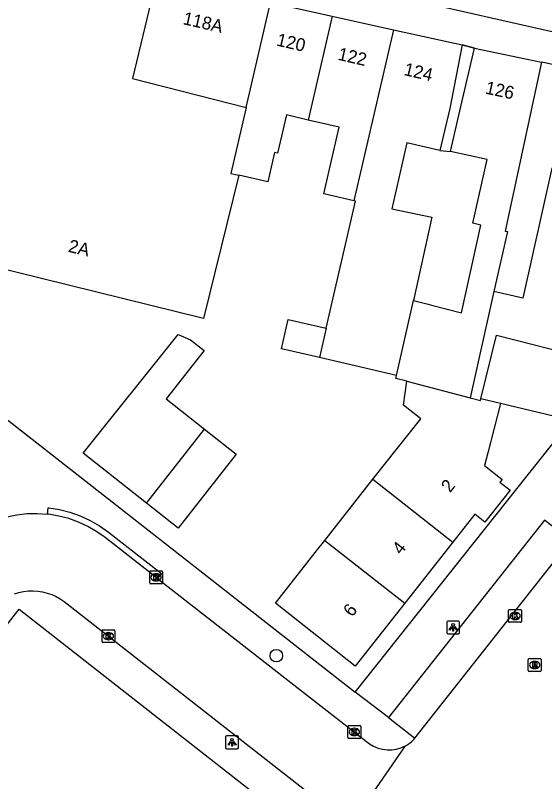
# Model space of a CAD drawing. Extents: x 159888 to 160757, y 384031 to 384746.
# Drawn here: x 160309.4 to 160350.6, y 384392.1 to 384451.7 of the extents above; entities that cross this region are included whole.
import ezdxf

# ---------------------------------------------------------------- set-up
doc = ezdxf.new("R2010")
doc.units = 0
for name, color, linetype in [('IMGEO_Boom', 7, 'Continuous'), ('IMGEO_Kolk', 7, 'Continuous'), ('IMGEO_Lichtpunt', 7, 'Continuous'), ('IMGEO_Pand', 7, 'Continuous'), ('IMGEO_Pand_nummerreeks', 7, 'Continuous'), ('IMGEO_Pand_overbouw', 7, 'Continuous'), ('IMGEO_Rijbaan_lokaal_open', 7, 'Continuous'), ('IMGEO_Rioolput', 7, 'Continuous'), ('IMGEO_Voetpad_open', 7, 'Continuous')]:
    doc.layers.add(name, color=color, linetype=linetype)

msp = doc.modelspace()

# ---------------------------------------------------------------- linework, layer by layer
at = {"layer": 'IMGEO_Boom'}
msp.add_circle((160329.741, 384401.903), 0.489, dxfattribs=at)
at = {"layer": 'IMGEO_Kolk'}
for p, q in [((160319.885, 384407.573), (160319.885, 384408.425)), ((160319.96, 384408.499), (160320.812, 384408.499)), ((160320.373, 384408.279), (160320.398, 384408.279)), ((160320.886, 384408.425), (160320.886, 384407.573)), ((160320.812, 384407.499), (160319.96, 384407.499)), ((160320.396, 384407.719), (160320.371, 384407.719)), ((160347.832, 384404.577), (160347.832, 384405.429)), ((160347.907, 384405.503), (160348.759, 384405.503)), ((160348.32, 384405.283), (160348.345, 384405.283)), ((160348.833, 384405.429), (160348.833, 384404.577)), ((160348.759, 384404.503), (160347.907, 384404.503)), ((160348.343, 384404.723), (160348.318, 384404.723)), ((160316.172, 384402.998), (160316.172, 384403.85)), ((160316.247, 384403.924), (160317.099, 384403.924)), ((160317.173, 384403.85), (160317.173, 384402.998)), ((160316.66, 384403.704), (160316.685, 384403.704)), ((160317.099, 384402.924), (160316.247, 384402.924)), ((160316.683, 384403.144), (160316.658, 384403.144)), ((160335.321, 384395.547), (160335.321, 384396.399)), ((160335.396, 384396.473), (160336.248, 384396.473)), ((160335.809, 384396.253), (160335.834, 384396.253)), ((160336.322, 384396.399), (160336.322, 384395.547)), ((160335.832, 384395.693), (160335.807, 384395.693)), ((160336.248, 384395.473), (160335.396, 384395.473))]:
    msp.add_line(p, q, dxfattribs=at)
for points in [[(160319.885, 384407.573), (160319.885, 384408.425)], [(160319.96, 384408.499), (160320.812, 384408.499)], [(160320.206, 384408.199), (160320.329, 384408.199), (160320.329, 384408.048), (160320.459, 384408.199), (160320.623, 384408.199), (160320.477, 384408.048), (160320.63, 384407.799), (160320.478, 384407.799), (160320.393, 384407.963), (160320.329, 384407.896), (160320.329, 384407.799), (160320.206, 384407.799), (160320.206, 384408.199)], [(160320.886, 384408.425), (160320.886, 384407.573)], [(160320.812, 384407.499), (160319.96, 384407.499)], [(160347.832, 384404.577), (160347.832, 384405.429)], [(160347.907, 384405.503), (160348.759, 384405.503)], [(160348.153, 384405.203), (160348.276, 384405.203), (160348.276, 384405.052), (160348.406, 384405.203), (160348.57, 384405.203), (160348.424, 384405.052), (160348.577, 384404.803), (160348.425, 384404.803), (160348.34, 384404.967), (160348.276, 384404.9), (160348.276, 384404.803), (160348.153, 384404.803), (160348.153, 384405.203)], [(160348.833, 384405.429), (160348.833, 384404.577)], [(160348.759, 384404.503), (160347.907, 384404.503)], [(160316.172, 384402.998), (160316.172, 384403.85)], [(160316.247, 384403.924), (160317.099, 384403.924)], [(160317.173, 384403.85), (160317.173, 384402.998)], [(160316.493, 384403.624), (160316.616, 384403.624), (160316.616, 384403.473), (160316.746, 384403.624), (160316.91, 384403.624), (160316.764, 384403.473), (160316.917, 384403.224), (160316.765, 384403.224), (160316.68, 384403.388), (160316.616, 384403.321), (160316.616, 384403.224), (160316.493, 384403.224), (160316.493, 384403.624)], [(160317.099, 384402.924), (160316.247, 384402.924)], [(160335.321, 384395.547), (160335.321, 384396.399)], [(160335.396, 384396.473), (160336.248, 384396.473)], [(160335.642, 384396.173), (160335.765, 384396.173), (160335.765, 384396.022), (160335.895, 384396.173), (160336.059, 384396.173), (160335.913, 384396.022), (160336.066, 384395.773), (160335.914, 384395.773), (160335.829, 384395.937), (160335.765, 384395.87), (160335.765, 384395.773), (160335.642, 384395.773), (160335.642, 384396.173)], [(160336.322, 384396.399), (160336.322, 384395.547)], [(160336.248, 384395.473), (160335.396, 384395.473)]]:
    msp.add_lwpolyline(points, dxfattribs=at)
for centre, start, end in [((160319.962, 384408.423), 91.55205, 178.44795), ((160319.962, 384408.423), 91.55205, 178.44795), ((160320.81, 384408.423), 1.55205, 88.44795), ((160320.81, 384408.423), 1.55205, 88.44795), ((160319.962, 384407.575), 181.55205, 268.44795), ((160319.962, 384407.575), 181.55205, 268.44795), ((160320.81, 384407.575), 271.55205, 358.44795), ((160320.81, 384407.575), 271.55205, 358.44795), ((160347.909, 384405.427), 91.55205, 178.44795), ((160347.909, 384405.427), 91.55205, 178.44795), ((160348.757, 384405.427), 1.55205, 88.44795), ((160348.757, 384405.427), 1.55205, 88.44795), ((160347.909, 384404.579), 181.55205, 268.44795), ((160347.909, 384404.579), 181.55205, 268.44795), ((160348.757, 384404.579), 271.55205, 358.44795), ((160348.757, 384404.579), 271.55205, 358.44795), ((160316.249, 384403.848), 91.55205, 178.44795), ((160316.249, 384403.848), 91.55205, 178.44795), ((160317.097, 384403.848), 1.55205, 88.44795), ((160317.097, 384403.848), 1.55205, 88.44795), ((160316.249, 384403), 181.55205, 268.44795), ((160316.249, 384403), 181.55205, 268.44795), ((160317.097, 384403), 271.55205, 358.44795), ((160317.097, 384403), 271.55205, 358.44795), ((160335.398, 384396.397), 91.55205, 178.44795), ((160335.398, 384396.397), 91.55205, 178.44795), ((160336.246, 384396.397), 1.55205, 88.44795), ((160336.246, 384396.397), 1.55205, 88.44795), ((160335.398, 384395.549), 181.55205, 268.44795), ((160335.398, 384395.549), 181.55205, 268.44795), ((160336.246, 384395.549), 271.55205, 358.44795), ((160336.246, 384395.549), 271.55205, 358.44795)]:
    msp.add_arc(centre, 0.0765, start, end, dxfattribs=at)
for centre, major_axis, ratio, start_param, end_param in [((160320.372, 384407.999), (-0.387, 0.002), 0.722429, 4.712389, 7.853982), ((160320.397, 384407.999), (-0.39, 0.002), 0.717154, 1.570796, 4.712389), ((160348.319, 384405.003), (-0.387, 0.002), 0.722429, 4.712389, 7.853982), ((160348.344, 384405.003), (-0.39, 0.002), 0.717154, 1.570796, 4.712389), ((160316.659, 384403.424), (-0.387, 0.002), 0.722429, 4.712389, 7.853982), ((160316.684, 384403.424), (-0.39, 0.002), 0.717154, 1.570796, 4.712389), ((160335.808, 384395.973), (-0.387, 0.002), 0.722429, 4.712389, 7.853982), ((160335.833, 384395.973), (-0.39, 0.002), 0.717154, 1.570796, 4.712389)]:
    msp.add_ellipse(centre, major_axis=major_axis, ratio=ratio, start_param=start_param, end_param=end_param, dxfattribs=at)
at = {"layer": 'IMGEO_Lichtpunt'}
for p, q in [((160343.016, 384404.509), (160343.016, 384403.702)), ((160343.016, 384404.509), (160343.016, 384403.702)), ((160343.918, 384404.604), (160343.11, 384404.604)), ((160343.918, 384404.604), (160343.11, 384404.604)), ((160344.012, 384403.702), (160344.012, 384404.509)), ((160344.012, 384403.702), (160344.012, 384404.509)), ((160343.11, 384403.608), (160343.918, 384403.608)), ((160343.11, 384403.608), (160343.918, 384403.608)), ((160325.797, 384395.563), (160325.797, 384394.756)), ((160325.797, 384395.563), (160325.797, 384394.756)), ((160326.699, 384395.658), (160325.891, 384395.658)), ((160326.699, 384395.658), (160325.891, 384395.658)), ((160326.793, 384394.756), (160326.793, 384395.563)), ((160326.793, 384394.756), (160326.793, 384395.563)), ((160325.891, 384394.662), (160326.699, 384394.662)), ((160325.891, 384394.662), (160326.699, 384394.662))]:
    msp.add_line(p, q, dxfattribs=at)
for points in [[(160343.39, 384404.173), (160343.429, 384404.145), (160343.241, 384403.883), (160343.203, 384403.91), (160343.39, 384404.173)], [(160343.492, 384404.125), (160343.539, 384404.125), (160343.539, 384403.803), (160343.492, 384403.803), (160343.492, 384404.125)], [(160343.602, 384404.145), (160343.64, 384404.172), (160343.827, 384403.91), (160343.788, 384403.882), (160343.602, 384404.145)], [(160326.171, 384395.227), (160326.21, 384395.199), (160326.022, 384394.937), (160325.984, 384394.964), (160326.171, 384395.227)], [(160326.273, 384395.179), (160326.32, 384395.179), (160326.32, 384394.857), (160326.273, 384394.857), (160326.273, 384395.179)], [(160326.383, 384395.199), (160326.421, 384395.226), (160326.608, 384394.964), (160326.569, 384394.936), (160326.383, 384395.199)]]:
    msp.add_lwpolyline(points, dxfattribs=at)
for centre in [(160343.515, 384404.307), (160326.296, 384395.361)]:
    msp.add_circle(centre, 0.0994, dxfattribs=at)
for centre, start, end in [((160343.11, 384404.509), 90, 180), ((160343.11, 384404.509), 90, 180), ((160343.918, 384404.509), 0, 90), ((160343.918, 384404.509), 0, 90), ((160343.11, 384403.702), 180, 270), ((160343.11, 384403.702), 180, 270), ((160343.918, 384403.702), 270, 0), ((160343.918, 384403.702), 270, 360), ((160325.891, 384395.563), 90, 180), ((160325.891, 384395.563), 90, 180), ((160326.699, 384395.563), 0, 90), ((160326.699, 384395.563), 0, 90), ((160325.891, 384394.756), 180, 270), ((160325.891, 384394.756), 180, 270), ((160326.699, 384394.756), 270, 0), ((160326.699, 384394.756), 270, 360)]:
    msp.add_arc(centre, 0.0946, start, end, dxfattribs=at)
at = {"layer": 'IMGEO_Pand'}
for points in [[(160320.454, 384454.849), (160318.547, 384446.811), (160327.398, 384444.569)], [(160327.398, 384444.569), (160329.279, 384452.738)], [(160329.279, 384452.738), (160334.09, 384451.675)], [(160334.09, 384451.675), (160332.229, 384443.591)], [(160334.09, 384451.675), (160338.855, 384450.621)], [(160338.855, 384450.621), (160335.786, 384437.291)], [(160338.855, 384450.621), (160344.21, 384449.438)], [(160344.21, 384449.438), (160343.241, 384444.493), (160342.481, 384441.216), (160339.913, 384441.811), (160338.725, 384436.685), (160341.864, 384436.037), (160340.417, 384429.556)], [(160340.417, 384429.556), (160341.577, 384429.255), (160341.938, 384429.161), (160344.152, 384428.586), (160345.676, 384435.407), (160345.045, 384435.56), (160346.151, 384440.515), (160343.314, 384441.148), (160344.021, 384444.313), (160345.173, 384449.177)], [(160345.173, 384449.177), (160350.38, 384448.096)], [(160350.38, 384448.096), (160347.571, 384434.949), (160347.736, 384434.909), (160346.692, 384430.234)], [(160356.191, 384446.408), (160356.349, 384446.788), (160350.646, 384448.041), (160350.38, 384448.096)], [(160327.398, 384444.569), (160326.215, 384439.432), (160326.814, 384439.294)], [(160332.229, 384443.591), (160330.533, 384443.984), (160329.843, 384441.007), (160329.611, 384441.061), (160329.081, 384438.772), (160326.814, 384439.294)], [(160335.786, 384437.291), (160333.443, 384437.834), (160334.647, 384443.031), (160332.229, 384443.591)], [(160326.814, 384439.294), (160324.076, 384428.151), (160303.139, 384433.295), (160303.247, 384433.733), (160293.798, 384435.989), (160295.086, 384441.385), (160296.764, 384440.984), (160296.797, 384441.121)], [(160353.348, 384439.36), (160351.202, 384439.84), (160348.945, 384429.73), (160346.692, 384430.234)], [(160333.622, 384427.391), (160335.896, 384437.266), (160335.786, 384437.291)], [(160346.692, 384430.234), (160344.849, 384421.981)], [(160339.113, 384423.718), (160340.417, 384429.556)], [(160333.095, 384425.102), (160330.144, 384425.789), (160330.676, 384428.077), (160333.622, 384427.391)], [(160333.622, 384427.391), (160333.095, 384425.102)], [(160319.63, 384413.779), (160314.711, 384417.66), (160322.101, 384426.898), (160323.072, 384426.479), (160324.118, 384425.642), (160321.157, 384421.888), (160324.157, 384419.521)], [(160345.673, 384421.888), (160346.876, 384426.849), (160353.815, 384425.076), (160352.713, 384420.21)], [(160339.113, 384423.718), (160333.095, 384425.102)], [(160339.911, 384423.264), (160339.061, 384423.485), (160339.113, 384423.718)], [(160337.265, 384415.629), (160340.983, 384420.348), (160339.642, 384421.405), (160339.911, 384423.264)], [(160339.911, 384423.264), (160344.849, 384421.981)], [(160344.849, 384421.981), (160345.645, 384421.774), (160345.673, 384421.888)], [(160347.196, 384421.526), (160345.673, 384421.888)], [(160347.196, 384421.526), (160346.216, 384417.691), (160345.961, 384416.693), (160347.328, 384415.617), (160347.155, 384415.398), (160347.941, 384414.78), (160345.982, 384412.288), (160345.194, 384412.908), (160343.479, 384410.731)], [(160352.713, 384420.21), (160352.528, 384420.254), (160347.196, 384421.526)], [(160324.157, 384419.521), (160326.619, 384417.578), (160322.091, 384411.838), (160319.63, 384413.779)], [(160319.63, 384413.779), (160324.157, 384419.521)], [(160333.526, 384410.881), (160337.265, 384415.629)], [(160337.265, 384415.629), (160343.479, 384410.731)], [(160339.74, 384405.984), (160335.892, 384401.099), (160329.676, 384405.995), (160332.771, 384409.923), (160333.526, 384410.881)], [(160333.526, 384410.881), (160339.74, 384405.984)], [(160343.479, 384410.731), (160339.74, 384405.984)]]:
    msp.add_lwpolyline(points, dxfattribs=at)
at = {"layer": 'IMGEO_Pand_overbouw'}
msp.add_lwpolyline([(160345.173, 384449.177), (160344.21, 384449.438), (160343.241, 384444.493), (160342.481, 384441.216), (160343.314, 384441.148), (160344.021, 384444.313)], close=True, dxfattribs=at)
at = {"layer": 'IMGEO_Rijbaan_lokaal_open'}
for points in [[(160258.945, 384353.29), (160260.04, 384354.657), (160262.944, 384358.346), (160266.78, 384363.051), (160279.413, 384378.913), (160290.673, 384392.988), (160303.911, 384409.606), (160304.069, 384409.799), (160304.613, 384410.388), (160305.206, 384410.925), (160305.846, 384411.408), (160306.526, 384411.831), (160307.241, 384412.192), (160307.985, 384412.487), (160308.753, 384412.715), (160309.538, 384412.874), (160310.334, 384412.961), (160311.135, 384412.977), (160311.934, 384412.922)], [(160320.497, 384407.91), (160316.416, 384411.09), (160315.763, 384411.553), (160315.072, 384411.956), (160314.348, 384412.296), (160313.596, 384412.569), (160312.822, 384412.775), (160312.033, 384412.91), (160311.934, 384412.922)], [(160340.54, 384395.48), (160352.677, 384410.866)], [(160320.497, 384407.91), (160331.948, 384398.988), (160337.001, 384395.045)], [(160309.35, 384406.714), (160309.706, 384406.822), (160310.069, 384406.898), (160310.438, 384406.941), (160310.809, 384406.951), (160311.18, 384406.928), (160311.547, 384406.872), (160311.908, 384406.783), (160312.259, 384406.662), (160312.598, 384406.511), (160312.922, 384406.329), (160313.229, 384406.12), (160332.76, 384390.837), (160334.59, 384389.414), (160334.943, 384389.14)], [(160335.523, 384388.689), (160339.791, 384394.892)]]:
    msp.add_lwpolyline(points, dxfattribs=at)
for centre, radius, start, end in [((160338.523, 384397.282), 2.705, 235.7673, 297.95493), ((160338.5, 384397.307), 2.739, 298.12202, 318.14512)]:
    msp.add_arc(centre, radius, start, end, dxfattribs=at)
at = {"layer": 'IMGEO_Rioolput'}
for p, q in [((160349.363, 384400.754), (160349.363, 384401.606)), ((160349.438, 384401.68), (160350.29, 384401.68)), ((160349.851, 384401.46), (160349.876, 384401.46)), ((160350.364, 384401.606), (160350.364, 384400.754)), ((160349.874, 384400.9), (160349.849, 384400.9)), ((160350.29, 384400.68), (160349.438, 384400.68))]:
    msp.add_line(p, q, dxfattribs=at)
for points in [[(160349.363, 384400.754), (160349.363, 384401.606)], [(160349.438, 384401.68), (160350.29, 384401.68)], [(160350.364, 384401.606), (160350.364, 384400.754)], [(160349.952, 384401.378), (160349.7, 384401.38), (160349.7, 384400.98)], [(160349.7, 384400.98), (160349.824, 384400.98), (160349.824, 384401.142), (160349.835, 384401.142)], [(160349.878, 384401.299), (160349.824, 384401.299), (160349.824, 384401.218)], [(160349.824, 384401.218), (160349.876, 384401.218)], [(160349.882, 384401.113), (160349.953, 384400.98), (160350.093, 384400.98), (160350.028, 384401.106)], [(160350.29, 384400.68), (160349.438, 384400.68)]]:
    msp.add_lwpolyline(points, dxfattribs=at)
for centre, radius, start, end in [((160349.44, 384401.604), 0.0765, 91.55205, 178.44795), ((160349.44, 384401.604), 0.0765, 91.55205, 178.44795), ((160350.288, 384401.604), 0.0765, 1.55205, 88.44795), ((160350.288, 384401.604), 0.0765, 1.55205, 88.44795), ((160349.834, 384401.089), 0.0533, 26.02933, 88.69889), ((160349.86, 384401.407), 0.19, 274.7715, 282.96867), ((160349.884, 384401.203), 0.0964, 77.00612, 93.18647), ((160349.898, 384401.26), 0.0378, 276.66336, 79.67722), ((160349.951, 384401.268), 0.109, 350.36119, 89.41601), ((160349.949, 384401.268), 0.112, 277.58423, 350.98172), ((160349.933, 384401.053), 0.108, 29.51342, 73.79051), ((160349.44, 384400.756), 0.0765, 181.55205, 268.44795), ((160349.44, 384400.756), 0.0765, 181.55205, 268.44795), ((160350.288, 384400.756), 0.0765, 271.55205, 358.44795), ((160350.288, 384400.756), 0.0765, 271.55205, 358.44795)]:
    msp.add_arc(centre, radius, start, end, dxfattribs=at)
for centre, major_axis, ratio, start_param, end_param in [((160349.85, 384401.18), (-0.387, 0.002), 0.722429, 4.712389, 7.853982), ((160349.875, 384401.18), (-0.39, 0.002), 0.717154, 1.570796, 4.712389)]:
    msp.add_ellipse(centre, major_axis=major_axis, ratio=ratio, start_param=start_param, end_param=end_param, dxfattribs=at)
at = {"layer": 'IMGEO_Voetpad_open'}
for points in [[(160357.759, 384448.977), (160333.85, 384454.4)], [(160344.21, 384449.438), (160345.173, 384449.177)], [(160307.955, 384420.899), (160335.895, 384399.076)], [(160335.895, 384399.076), (160352.713, 384420.21)], [(160311.934, 384412.922), (160311.991, 384413.419), (160312.026, 384413.415), (160312.861, 384413.278), (160313.68, 384413.067), (160314.476, 384412.783), (160315.244, 384412.43), (160315.978, 384412.009), (160316.671, 384411.525), (160320.804, 384408.304), (160320.497, 384407.91)], [(160352.465, 384411.03), (160350.617, 384412.458), (160338.468, 384397.105)], [(160305.331, 384399.94), (160309.735, 384405.518), (160333.278, 384387.086)], [(160338.468, 384397.105), (160335.895, 384399.076)], [(160338.468, 384397.105), (160340.54, 384395.48)]]:
    msp.add_lwpolyline(points, dxfattribs=at)

# ---------------------------------------------------------------- texts
at = {"layer": 'IMGEO_Pand_nummerreeks'}
for s, rotation, p in [('118A', 347.14856, (160322.415, 384451.058)), ('120', 346.96521, (160329.703, 384449.393)), ('122', 346.96521, (160334.474, 384448.288)), ('124', 346.96521, (160339.62, 384447.097)), ('126', 347.92205, (160345.96, 384445.655)), ('2A', 346.56414, (160313.487, 384433.346)), ('2', 51.77247, (160343.271, 384414.539)), ('4', 51.77208, (160339.46, 384409.701)), ('6', 51.77208, (160335.648, 384404.862))]:
    msp.add_text(s, height=1, rotation=rotation, dxfattribs=at).set_placement(p)

doc.saveas('drawing.dxf')
